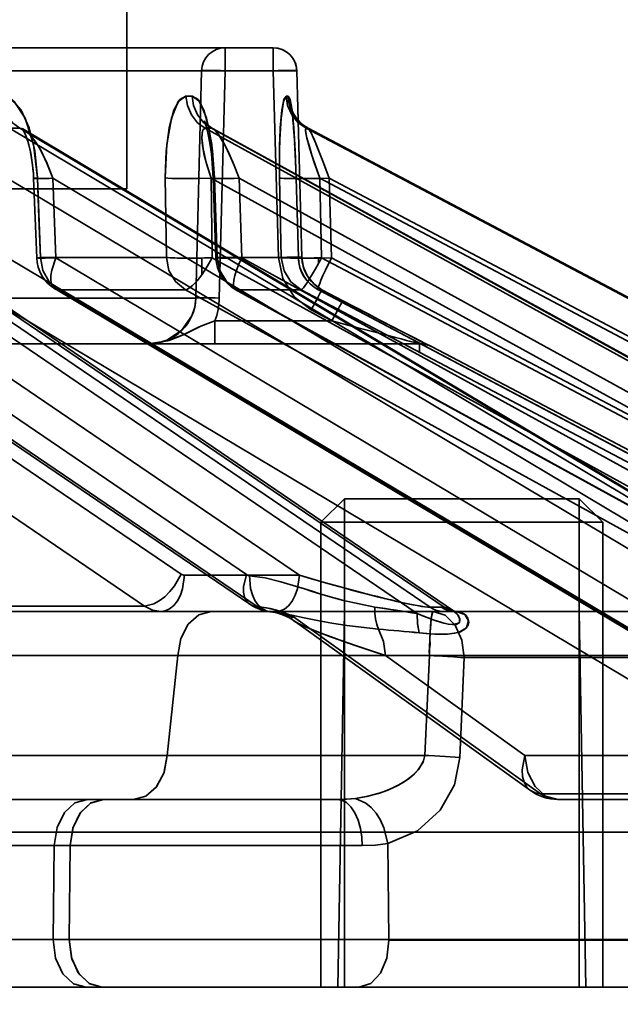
# Model space of a CAD drawing. Header units: millimetres. Extents: x -1465 to 393277, y -3788 to 454312.
# Tile 344 of 656: x 358136 to 358148, y 11639 to 11660. Entities that reach past the tile are written whole.
import ezdxf

# ---------------------------------------------------------------- set-up
doc = ezdxf.new("R2010")
doc.units = ezdxf.units.MM
doc.header["$XCLIPFRAME"] = 2
for name, color, linetype in [('AHU03-3-68634OBJ', 8, 'Continuous'), ('EC-MTR_250-0_7OBJ', 8, 'Continuous'), ('HEX_HEAD_SCR_M6X16OBJ', 8, 'Continuous')]:
    doc.layers.add(name, color=color, linetype=linetype)
picture_1 = doc.add_image_def('image1.bmp', size_in_pixel=(951, 911))

msp = doc.modelspace()

# ---------------------------------------------------------------- linework, layer by layer
at = {"layer": 'AHU03-3-68634OBJ', "color": 8, "linetype": 'Continuous', "lineweight": 35, "ltscale": 100}
msp.add_line((358221.129, 11639.827), (357953.129, 11639.827), dxfattribs=at)
at = {"layer": 'EC-MTR_250-0_7OBJ', "color": 8, "linetype": 'Continuous', "lineweight": 35, "ltscale": 100}
for p, q in [((358137.979, 11656.827), (358137.979, 11715.327)), ((358141.099, 11659.827), (358089.281, 11659.827)), ((358140.072, 11659.34), (358140.072, 11659.827)), ((358141.099, 11659.34), (358141.099, 11659.827)), ((358141.598, 11659.34), (358089.26, 11659.34)), ((358139.573, 11659.34), (358139.451, 11654.501)), ((358139.451, 11654.501), (358139.573, 11659.34)), ((358140.072, 11659.34), (358139.95, 11654.501)), ((358141.207, 11655.364), (358141.099, 11659.34)), ((358141.706, 11655.364), (358141.598, 11659.34)), ((358141.707, 11655.364), (358141.599, 11659.341)), ((358141.488, 11658.507), (358141.494, 11658.476)), ((358141.494, 11658.476), (358141.498, 11658.446)), ((358141.498, 11658.446), (358141.503, 11658.411)), ((358141.503, 11658.411), (358141.507, 11658.372)), ((358141.507, 11658.374), (358141.512, 11658.329)), ((358139.636, 11658.258), (358139.646, 11658.233)), ((358139.646, 11658.234), (358139.658, 11658.2)), ((358139.658, 11658.2), (358139.671, 11658.157)), ((358139.718, 11658.173), (358139.684, 11658.206)), ((358139.763, 11658.139), (358139.718, 11658.174)), ((358141.512, 11658.328), (358141.517, 11658.278)), ((358141.517, 11658.281), (358141.522, 11658.225)), ((358141.522, 11658.23), (358141.527, 11658.167)), ((358141.527, 11658.176), (358141.532, 11658.105)), ((358144.436, 11647.919), (358129.462, 11658.115)), ((358144.732, 11647.917), (358129.755, 11658.115)), ((358129.952, 11658.044), (358144.937, 11647.842)), ((358152.387, 11648.028), (358135.484, 11658.115)), ((358152.604, 11648.028), (358135.702, 11658.115)), ((358135.772, 11658.103), (358135.753, 11658.119)), ((358135.802, 11658.083), (358135.771, 11658.104)), ((358135.801, 11658.083), (358152.686, 11648.007)), ((358157.989, 11648.028), (358139.649, 11658.115)), ((358139.819, 11658.104), (358139.763, 11658.139)), ((358158.123, 11648.028), (358139.783, 11658.115)), ((358139.818, 11658.104), (358158.152, 11648.021)), ((358141.531, 11658.119), (358141.537, 11658.041)), ((358141.536, 11658.059), (358141.542, 11657.973)), ((358141.54, 11657.996), (358141.549, 11657.861)), ((358160.868, 11648.028), (358141.795, 11658.115)), ((358160.916, 11648.027), (358141.84, 11658.115)), ((358141.844, 11658.114), (358160.916, 11648.027)), ((358135.894, 11657.76), (358135.917, 11657.673)), ((358141.547, 11657.902), (358141.556, 11657.751)), ((358141.553, 11657.79), (358141.561, 11657.641)), ((358141.56, 11657.672), (358141.568, 11657.506)), ((358141.565, 11657.563), (358141.572, 11657.4)), ((358141.571, 11657.42), (358141.578, 11657.231)), ((358139.815, 11657.16), (358139.819, 11657.05)), ((358141.578, 11657.241), (358141.584, 11657.055)), ((358141.655, 11648.599), (358129.244, 11657.05)), ((358144.162, 11647.782), (358130.551, 11657.05)), ((358151.694, 11647.348), (358135.437, 11657.05)), ((358136.064, 11655.354), (358135.999, 11657.047)), ((358136.081, 11657.057), (358136.146, 11655.364)), ((358152.665, 11647.348), (358136.409, 11657.05)), ((358136.474, 11655.357), (358136.409, 11657.05)), ((358138.799, 11657.057), (358138.823, 11655.364)), ((358138.823, 11655.364), (358138.799, 11657.057)), ((358157.414, 11647.348), (358139.775, 11657.05)), ((358139.798, 11655.357), (358139.775, 11657.05)), ((358139.877, 11655.358), (358139.819, 11657.05)), ((358139.904, 11655.364), (358139.846, 11657.057)), ((358139.846, 11657.057), (358139.904, 11655.364)), ((358158.012, 11647.348), (358140.373, 11657.05)), ((358140.43, 11655.357), (358140.373, 11657.05)), ((358141.232, 11657.057), (358141.269, 11655.364)), ((358141.269, 11655.364), (358141.232, 11657.057)), ((358141.632, 11655.362), (358141.584, 11657.055)), ((358141.633, 11655.364), (358141.586, 11657.057)), ((358141.586, 11657.057), (358141.633, 11655.364)), ((358160.433, 11647.348), (358142.089, 11657.05)), ((358142.125, 11655.357), (358142.089, 11657.05)), ((358160.635, 11647.348), (358142.291, 11657.05)), ((358142.339, 11655.357), (358142.291, 11657.05)), ((358036.279, 11656.827), (358137.979, 11656.827)), ((358139.136, 11648.622), (358129.239, 11655.357)), ((358140.528, 11648.614), (358130.621, 11655.357)), ((358152.715, 11645.056), (358135.447, 11655.357)), ((358138.823, 11655.364), (358136.146, 11655.364)), ((358153.741, 11645.056), (358136.474, 11655.357)), ((358139.58, 11654.998), (358139.58, 11655.353)), ((358158.535, 11645.056), (358139.798, 11655.357)), ((358141.269, 11655.364), (358139.904, 11655.364)), ((358159.167, 11645.056), (358140.43, 11655.357)), ((358141.706, 11655.364), (358141.633, 11655.364)), ((358141.715, 11655.271), (358141.707, 11655.364)), ((358141.734, 11655.179), (358141.715, 11655.272)), ((358142.061, 11655.238), (358142.061, 11655.355)), ((358161.61, 11645.056), (358142.125, 11655.357)), ((358161.824, 11645.056), (358142.339, 11655.357)), ((358141.765, 11655.089), (358141.734, 11655.18)), ((358141.805, 11655.004), (358141.764, 11655.091)), ((358141.855, 11654.924), (358141.805, 11655.005)), ((358141.914, 11654.849), (358141.855, 11654.924)), ((358141.982, 11654.783), (358141.913, 11654.85)), ((358138.359, 11647.942), (358128.464, 11654.677)), ((358130.689, 11654.723), (358140.597, 11647.981)), ((358140.753, 11647.934), (358130.843, 11654.677)), ((358152.027, 11644.376), (358134.761, 11654.677)), ((358136.454, 11654.698), (358153.721, 11644.397)), ((358153.798, 11644.376), (358136.529, 11654.677)), ((358139.228, 11654.677), (358136.529, 11654.677)), ((358157.963, 11644.376), (358139.228, 11654.677)), ((358140.291, 11654.684), (358159.028, 11644.383)), ((358159.054, 11644.376), (358140.316, 11654.677)), ((358141.692, 11654.677), (358140.316, 11654.677)), ((358161.177, 11644.376), (358141.692, 11654.677)), ((358142.056, 11654.725), (358141.98, 11654.784)), ((358142.135, 11654.677), (358142.055, 11654.726)), ((358161.545, 11644.376), (358142.06, 11654.677)), ((358142.135, 11654.677), (358142.06, 11654.677)), ((358142.58, 11654.443), (358142.135, 11654.677)), ((358142.58, 11654.443), (358142.135, 11654.677)), ((358142.58, 11654.443), (358142.135, 11654.677)), ((358134.571, 11654.501), (358139.451, 11654.501)), ((358142.972, 11654.238), (358142.58, 11654.443)), ((358141.902, 11654.248), (358141.904, 11654.247)), ((358141.904, 11654.247), (358141.903, 11654.248)), ((358141.904, 11654.247), (358142.347, 11654.014)), ((358143.34, 11654.045), (358142.905, 11654.273)), ((358139.856, 11653.527), (358139.856, 11654.014)), ((358142.347, 11654.014), (358139.856, 11654.014)), ((358143.729, 11653.843), (358143.311, 11654.06)), ((358144.03, 11653.687), (358143.705, 11653.855)), ((358144.268, 11653.565), (358144.03, 11653.687)), ((358144.367, 11653.514), (358144.253, 11653.572)), ((358086.116, 11653.527), (358138.451, 11653.527)), ((358138.451, 11653.527), (358139.856, 11653.527)), ((358139.856, 11653.527), (358144.234, 11653.527)), ((358144.402, 11653.497), (358144.356, 11653.52)), ((358144.42, 11653.488), (358144.402, 11653.497)), ((358144.427, 11653.484), (358144.42, 11653.488)), ((358144.429, 11653.483), (358144.427, 11653.484)), ((358144.458, 11653.47), (358144.467, 11653.47)), ((358144.467, 11653.47), (358162.569, 11643.942)), ((358141.655, 11648.599), (358139.208, 11648.599)), ((358138.359, 11647.942), (358131.601, 11647.942)), ((358144.436, 11647.919), (358144.673, 11647.919)), ((358144.724, 11647.827), (358134.695, 11647.827)), ((358141.109, 11647.812), (358141.195, 11647.793)), ((358141.195, 11647.793), (358141.281, 11647.766)), ((358141.281, 11647.766), (358141.365, 11647.731)), ((358141.444, 11647.689), (358141.519, 11647.64)), ((358146.786, 11643.942), (358141.53, 11647.712)), ((358142.611, 11647.827), (358142.472, 11639.827)), ((358144.961, 11647.827), (358144.724, 11647.827)), ((358144.951, 11647.833), (358144.937, 11647.842)), ((358152.552, 11647.827), (358144.961, 11647.827)), ((358144.966, 11647.827), (358144.968, 11647.826)), ((358147.611, 11647.827), (358147.751, 11639.827)), ((358141.52, 11647.64), (358146.572, 11644.015)), ((358139.065, 11646.89), (358131.522, 11646.889)), ((358139.065, 11646.89), (358138.842, 11644.765)), ((358151.031, 11646.89), (358143.489, 11646.889)), ((358143.489, 11646.889), (358146.449, 11644.765)), ((358146.449, 11644.765), (358143.489, 11646.889)), ((358144.321, 11644.763), (358144.424, 11646.891)), ((358145.07, 11644.717), (358145.162, 11646.845)), ((358153.304, 11646.845), (358145.162, 11646.845)), ((358138.842, 11644.765), (358134.295, 11644.765)), ((358150.996, 11644.765), (358146.449, 11644.765)), ((358152.865, 11643.942), (358146.786, 11643.942)), ((358109.642, 11643.827), (358142.46, 11643.827)), ((358153.431, 11643.827), (358147.155, 11643.827)), ((358154.262, 11643.127), (358027.742, 11643.127)), ((358143.537, 11642.889), (358143.56, 11640.845)), ((358142.992, 11642.844), (358095.972, 11642.845)), ((358136.412, 11640.845), (358136.436, 11642.845)), ((358136.777, 11642.845), (358136.752, 11640.845)), ((358136.777, 11642.845), (358142.992, 11642.844)), ((358134, 11640.845), (358136.412, 11640.845)), ((358136.412, 11640.845), (358136.752, 11640.845)), ((358143.56, 11640.845), (358136.752, 11640.845)), ((358163.474, 11640.845), (358143.56, 11640.845)), ((358163.474, 11640.827), (358143.56, 11640.827)), ((358097.358, 11639.827), (358137.119, 11639.827)), ((358137.459, 11639.827), (358137.119, 11639.827)), ((358137.459, 11639.827), (358162.534, 11639.827))]:
    msp.add_line(p, q, dxfattribs=at)
at = {"layer": 'EC-MTR_250-0_7OBJ', "color": 8, "linetype": 'Continuous', "lineweight": 35, "ltscale": 100, "flags": 128}
for points in [[(358141.599, 11659.341), (358141.592, 11659.411), (358141.575, 11659.479), (358141.549, 11659.544), (358141.515, 11659.605), (358141.472, 11659.66), (358141.421, 11659.709), (358141.365, 11659.75), (358141.303, 11659.783), (358141.238, 11659.807), (358141.169, 11659.822), (358141.099, 11659.827)], [(358139.573, 11659.34), (358139.586, 11659.342), (358139.599, 11659.343), (358139.616, 11659.344), (358139.638, 11659.344), (358139.664, 11659.345), (358139.726, 11659.345), (358139.801, 11659.345), (358139.886, 11659.344), (358139.977, 11659.342), (358140.072, 11659.34)], [(358141.598, 11659.34), (358141.581, 11659.344), (358141.566, 11659.344), (358141.546, 11659.345), (358141.521, 11659.346), (358141.459, 11659.346), (358141.382, 11659.346), (358141.295, 11659.344), (358141.199, 11659.343), (358141.099, 11659.34)], [(358141.598, 11659.34), (358141.581, 11659.344), (358141.566, 11659.344), (358141.546, 11659.345), (358141.521, 11659.346), (358141.459, 11659.346), (358141.382, 11659.346), (358141.295, 11659.344), (358141.199, 11659.343), (358141.099, 11659.34)], [(358136.081, 11657.057), (358136.022, 11657.637), (358135.902, 11658.127), (358135.734, 11658.5), (358135.535, 11658.727), (358135.324, 11658.802)], [(358135.324, 11658.802), (358135.585, 11658.686), (358135.822, 11658.332), (358135.998, 11657.768), (358136.081, 11657.057)], [(358135.702, 11658.115), (358135.552, 11658.234), (358135.431, 11658.4), (358135.353, 11658.597), (358135.324, 11658.802)], [(358139.241, 11658.802), (358139.077, 11658.686), (358138.931, 11658.332), (358138.83, 11657.768), (358138.799, 11657.057)], [(358138.799, 11657.057), (358138.818, 11657.637), (358138.883, 11658.127), (358138.985, 11658.5), (358139.109, 11658.727), (358139.241, 11658.802)], [(358139.649, 11658.115), (358139.487, 11658.234), (358139.356, 11658.4), (358139.272, 11658.597), (358139.241, 11658.802)], [(358139.846, 11657.057), (358139.805, 11657.637), (358139.729, 11658.127), (358139.624, 11658.5), (358139.502, 11658.727), (358139.373, 11658.802)], [(358139.373, 11658.802), (358139.533, 11658.686), (358139.679, 11658.332), (358139.789, 11657.768), (358139.846, 11657.057)], [(358139.783, 11658.115), (358139.62, 11658.234), (358139.489, 11658.4), (358139.404, 11658.597), (358139.373, 11658.802)], [(358141.232, 11657.057), (358141.23, 11657.637), (358141.248, 11658.127), (358141.282, 11658.5), (358141.324, 11658.727), (358141.37, 11658.802)], [(358141.37, 11658.802), (358141.313, 11658.686), (358141.264, 11658.332), (358141.233, 11657.768), (358141.232, 11657.057)], [(358141.37, 11658.802), (358141.382, 11658.802), (358141.415, 11658.802)], [(358141.795, 11658.115), (358141.626, 11658.234), (358141.49, 11658.4), (358141.402, 11658.597), (358141.37, 11658.802)], [(358141.586, 11657.057), (358141.564, 11657.637), (358141.534, 11658.127), (358141.498, 11658.5), (358141.457, 11658.727), (358141.415, 11658.802)], [(358141.415, 11658.802), (358141.467, 11658.686), (358141.516, 11658.332), (358141.557, 11657.768), (358141.586, 11657.057)], [(358141.483, 11658.536), (358141.486, 11658.52), (358141.49, 11658.501)], [(358141.483, 11658.535), (358141.488, 11658.507)], [(358141.785, 11658.148), (358141.731, 11658.187), (358141.682, 11658.228), (358141.639, 11658.271), (358141.6, 11658.316), (358141.568, 11658.36), (358141.541, 11658.404), (358141.52, 11658.443), (358141.504, 11658.477), (358141.493, 11658.504), (358141.487, 11658.522), (358141.484, 11658.534)], [(358141.844, 11658.114), (358141.782, 11658.15), (358141.726, 11658.19), (358141.676, 11658.233), (358141.632, 11658.279), (358141.593, 11658.325), (358141.561, 11658.371), (358141.534, 11658.415), (358141.514, 11658.454), (358141.499, 11658.488), (358141.49, 11658.513), (358141.485, 11658.529)], [(358139.659, 11658.233), (358139.642, 11658.255), (358139.632, 11658.27), (358139.636, 11658.258)], [(358139.684, 11658.205), (358139.658, 11658.234), (358139.641, 11658.255)], [(358135.702, 11658.115), (358135.734, 11658.111), (358135.767, 11658.101), (358135.802, 11658.083)], [(358135.751, 11658.119), (358135.764, 11658.099), (358135.781, 11658.068), (358135.802, 11658.026), (358135.825, 11657.972), (358135.848, 11657.91), (358135.872, 11657.839), (358135.894, 11657.76)], [(358135.762, 11658.101), (358135.778, 11658.074), (358135.796, 11658.038), (358135.816, 11657.993), (358135.837, 11657.941), (358135.858, 11657.881), (358135.879, 11657.816), (358135.898, 11657.747)], [(358136.409, 11657.05), (358136.272, 11657.4), (358136.108, 11657.722), (358135.951, 11657.947), (358135.801, 11658.083)], [(358136.409, 11657.05), (358136.283, 11657.375), (358136.151, 11657.646), (358136.046, 11657.82), (358135.897, 11658.006), (358135.802, 11658.083)], [(358139.775, 11657.05), (358139.691, 11657.314), (358139.631, 11657.546), (358139.593, 11657.747), (358139.578, 11657.908), (358139.582, 11658.019), (358139.599, 11658.079), (358139.649, 11658.115)], [(358139.775, 11657.05), (358139.67, 11657.385), (358139.604, 11657.679), (358139.578, 11657.913), (358139.594, 11658.063), (358139.649, 11658.115)], [(358139.671, 11658.157), (358139.685, 11658.106), (358139.7, 11658.048), (358139.715, 11657.982)], [(358139.7, 11658.047), (358139.715, 11657.982), (358139.729, 11657.911), (358139.743, 11657.833), (358139.757, 11657.751), (358139.769, 11657.663), (358139.781, 11657.57)], [(358139.783, 11658.115), (358139.794, 11658.114), (358139.806, 11658.11), (358139.818, 11658.104)], [(358140.373, 11657.05), (358140.237, 11657.395), (358140.079, 11657.737), (358139.928, 11657.991), (358139.818, 11658.104)], [(358140.373, 11657.05), (358140.267, 11657.325), (358140.16, 11657.573), (358140.065, 11657.765), (358139.958, 11657.948), (358139.892, 11658.038), (358139.818, 11658.104)], [(358142.089, 11657.05), (358141.995, 11657.314), (358141.919, 11657.546), (358141.859, 11657.747), (358141.816, 11657.908), (358141.793, 11658.019), (358141.785, 11658.079), (358141.795, 11658.115)], [(358142.089, 11657.05), (358141.971, 11657.385), (358141.878, 11657.679), (358141.815, 11657.913), (358141.787, 11658.063), (358141.795, 11658.115)], [(358141.795, 11658.115), (358141.807, 11658.115), (358141.84, 11658.115)], [(358142.291, 11657.05), (358142.167, 11657.377), (358142.055, 11657.663), (358141.958, 11657.896), (358141.886, 11658.052), (358141.844, 11658.114)], [(358142.291, 11657.05), (358142.137, 11657.453), (358142.004, 11657.788), (358141.902, 11658.02), (358141.844, 11658.114)], [(358139.729, 11657.911), (358139.743, 11657.833), (358139.757, 11657.75), (358139.769, 11657.662), (358139.781, 11657.569)], [(358135.916, 11657.675), (358135.936, 11657.583), (358135.954, 11657.485), (358135.97, 11657.382), (358135.983, 11657.275), (358135.993, 11657.162), (358135.999, 11657.047)], [(358135.933, 11657.596), (358135.949, 11657.516), (358135.963, 11657.431), (358135.975, 11657.342), (358135.985, 11657.249), (358135.994, 11657.151)], [(358139.781, 11657.57), (358139.791, 11657.473), (358139.8, 11657.372), (358139.808, 11657.267)], [(358139.791, 11657.473), (358139.8, 11657.372), (358139.808, 11657.268), (358139.815, 11657.16), (358139.819, 11657.05)], [(358135.999, 11657.047), (358136.012, 11657.05), (358136.033, 11657.052), (358136.047, 11657.054), (358136.081, 11657.057)], [(358136.409, 11657.05), (358136.327, 11657.047), (358136.249, 11657.046), (358136.178, 11657.044), (358136.116, 11657.044), (358136.089, 11657.043), (358136.066, 11657.043), (358136.046, 11657.044), (358136.029, 11657.044), (358136.016, 11657.044), (358136.001, 11657.046)], [(358136.409, 11657.05), (358136.291, 11657.047), (358136.236, 11657.045), (358136.185, 11657.044), (358136.139, 11657.044), (358136.098, 11657.043), (358136.063, 11657.043), (358136.035, 11657.044), (358136.016, 11657.044), (358136.004, 11657.045), (358136.013, 11657.05), (358136.03, 11657.052), (358136.053, 11657.054), (358136.081, 11657.057)], [(358136.146, 11655.364), (358136.112, 11656.21), (358136.078, 11657.056)], [(358139.775, 11657.05), (358139.485, 11657.044), (358139.185, 11657.044), (358138.942, 11657.048), (358138.857, 11657.052), (358138.799, 11657.057)], [(358139.819, 11657.05), (358139.835, 11657.055), (358139.846, 11657.057)], [(358140.373, 11657.05), (358140.266, 11657.047), (358140.161, 11657.045), (358140.064, 11657.044), (358139.979, 11657.043), (358139.942, 11657.044), (358139.91, 11657.044), (358139.882, 11657.044), (358139.859, 11657.045), (358139.842, 11657.046), (358139.829, 11657.047), (358139.819, 11657.05)], [(358140.373, 11657.05), (358140.242, 11657.047), (358140.117, 11657.044), (358140.059, 11657.044), (358140.006, 11657.043), (358139.958, 11657.043), (358139.917, 11657.044), (358139.882, 11657.044), (358139.855, 11657.045), (358139.836, 11657.047), (358139.824, 11657.049), (358139.846, 11657.057)], [(358142.089, 11657.05), (358141.8, 11657.044), (358141.655, 11657.043), (358141.522, 11657.044), (358141.41, 11657.045), (358141.322, 11657.048), (358141.263, 11657.052), (358141.244, 11657.054), (358141.232, 11657.057)], [(358142.291, 11657.05), (358142.152, 11657.047), (358142.013, 11657.044), (358141.883, 11657.043), (358141.823, 11657.043), (358141.769, 11657.044), (358141.722, 11657.044), (358141.681, 11657.045), (358141.647, 11657.047), (358141.62, 11657.048), (358141.601, 11657.05), (358141.589, 11657.052), (358141.586, 11657.069), (358141.581, 11657.057), (358141.587, 11657.071)], [(358141.586, 11657.057), (358141.594, 11657.051), (358141.62, 11657.048), (358141.647, 11657.047), (358141.681, 11657.045), (358141.722, 11657.044), (358141.769, 11657.044), (358141.823, 11657.043), (358141.883, 11657.043), (358142.013, 11657.044), (358142.152, 11657.047), (358142.291, 11657.05)], [(358136.146, 11655.364), (358136.066, 11655.355), (358136.1, 11655.351), (358136.242, 11655.352), (358136.474, 11655.357)], [(358136.474, 11655.357), (358136.242, 11655.352), (358136.1, 11655.351), (358136.066, 11655.355), (358136.146, 11655.364)], [(358136.146, 11655.364), (358136.197, 11655.088), (358136.33, 11654.849), (358136.529, 11654.677)], [(358136.529, 11654.677), (358136.465, 11654.692), (358136.415, 11654.731), (358136.381, 11654.794), (358136.365, 11654.878), (358136.366, 11654.981), (358136.385, 11655.097), (358136.474, 11655.357)], [(358138.823, 11655.364), (358138.877, 11655.088), (358139.017, 11654.85), (358139.228, 11654.677)], [(358138.823, 11655.364), (358138.862, 11655.361), (358138.907, 11655.358), (358138.955, 11655.356), (358139.004, 11655.355), (358139.052, 11655.353), (358139.1, 11655.352), (358139.145, 11655.352), (358139.189, 11655.351), (358139.23, 11655.351), (358139.269, 11655.351), (358139.305, 11655.351), (358139.338, 11655.351), (358139.368, 11655.351), (358139.396, 11655.351), (358139.426, 11655.351), (358139.459, 11655.351), (358139.493, 11655.352), (358139.524, 11655.352), (358139.553, 11655.352), (358139.58, 11655.353)], [(358139.798, 11655.357), (358139.693, 11655.17), (358139.58, 11654.998)], [(358139.904, 11655.364), (358139.883, 11655.355), (358139.976, 11655.351), (358140.168, 11655.352), (358140.43, 11655.357)], [(358140.43, 11655.357), (358140.168, 11655.352), (358139.976, 11655.351), (358139.883, 11655.355), (358139.904, 11655.364)], [(358139.904, 11655.364), (358139.958, 11655.088), (358140.102, 11654.85), (358140.316, 11654.677)], [(358140.316, 11654.677), (358140.297, 11654.681), (358140.28, 11654.692), (358140.258, 11654.731), (358140.253, 11654.76), (358140.251, 11654.794), (358140.259, 11654.878), (358140.282, 11654.981), (358140.319, 11655.097), (358140.369, 11655.224), (358140.43, 11655.357)], [(358141.207, 11655.364), (358141.3, 11655.366), (358141.395, 11655.368), (358141.486, 11655.369), (358141.567, 11655.37), (358141.601, 11655.37), (358141.632, 11655.369), (358141.657, 11655.369), (358141.677, 11655.368), (358141.692, 11655.367), (358141.706, 11655.364)], [(358141.706, 11655.364), (358141.692, 11655.367), (358141.677, 11655.368), (358141.657, 11655.369), (358141.632, 11655.369), (358141.602, 11655.37), (358141.567, 11655.37), (358141.486, 11655.369), (358141.395, 11655.368), (358141.3, 11655.366), (358141.207, 11655.364)], [(358141.902, 11654.248), (358141.541, 11654.529), (358141.3, 11654.915), (358141.207, 11655.365)], [(358142.061, 11655.355), (358142.033, 11655.355), (358142.002, 11655.354), (358141.97, 11655.354), (358141.937, 11655.353), (358141.907, 11655.353), (358141.879, 11655.352), (358141.851, 11655.352), (358141.822, 11655.352), (358141.792, 11655.351), (358141.759, 11655.351), (358141.724, 11655.351), (358141.686, 11655.351), (358141.645, 11655.351), (358141.602, 11655.351), (358141.558, 11655.351), (358141.511, 11655.352), (358141.464, 11655.352), (358141.416, 11655.354), (358141.37, 11655.355), (358141.328, 11655.357), (358141.293, 11655.36), (358141.269, 11655.364)], [(358141.269, 11655.364), (358141.293, 11655.36), (358141.329, 11655.357), (358141.372, 11655.355), (358141.419, 11655.354), (358141.467, 11655.352), (358141.516, 11655.352), (358141.563, 11655.351), (358141.609, 11655.351), (358141.653, 11655.351), (358141.695, 11655.351), (358141.734, 11655.351), (358141.77, 11655.351), (358141.804, 11655.352), (358141.835, 11655.352), (358141.863, 11655.352), (358141.891, 11655.352), (358141.919, 11655.353), (358141.949, 11655.353), (358141.98, 11655.354), (358142.011, 11655.354), (358142.039, 11655.355), (358142.061, 11655.355)], [(358141.269, 11655.364), (358141.327, 11655.083), (358141.473, 11654.848), (358141.692, 11654.677)], [(358141.633, 11655.364), (358141.671, 11655.356), (358141.794, 11655.351), (358141.964, 11655.351), (358142.151, 11655.353), (358142.339, 11655.357)], [(358141.633, 11655.364), (358141.67, 11655.356), (358141.81, 11655.351), (358142.043, 11655.352), (358142.339, 11655.357)], [(358141.692, 11654.677), (358141.711, 11654.689), (358141.725, 11654.702), (358141.741, 11654.72), (358141.779, 11654.771), (358141.825, 11654.838), (358141.878, 11654.922), (358141.936, 11655.018), (358141.998, 11655.124), (358142.061, 11655.238)], [(358141.706, 11655.364), (358141.741, 11655.154), (358141.829, 11654.963), (358141.962, 11654.8), (358142.135, 11654.677)], [(358142.339, 11655.357), (358142.209, 11655.097), (358142.155, 11654.981), (358142.112, 11654.878), (358142.094, 11654.834), (358142.079, 11654.794), (358142.068, 11654.76), (358142.059, 11654.731), (358142.054, 11654.708), (358142.053, 11654.692), (358142.054, 11654.681), (358142.059, 11654.672)], [(358139.228, 11654.677), (358139.259, 11654.684), (358139.296, 11654.701), (358139.381, 11654.765), (358139.477, 11654.866), (358139.58, 11654.998)], [(358142.135, 11654.677), (358142.126, 11654.663), (358142.119, 11654.65), (358142.109, 11654.633), (358142.097, 11654.611), (358142.067, 11654.556), (358142.03, 11654.487), (358141.988, 11654.409), (358141.945, 11654.328), (358141.903, 11654.248)], [(358142.058, 11654.678), (358161.69, 11644.299), (358161.832, 11644.223), (358161.968, 11644.15), (358162.097, 11644.08)], [(358139.451, 11654.501), (358139.426, 11654.305), (358139.364, 11654.123), (358139.147, 11653.813), (358138.831, 11653.604), (358138.647, 11653.547), (358138.451, 11653.527)], [(358139.451, 11654.501), (358139.462, 11654.503), (358139.474, 11654.504), (358139.491, 11654.505), (358139.513, 11654.505), (358139.539, 11654.506), (358139.604, 11654.506), (358139.683, 11654.506), (358139.77, 11654.505), (358139.861, 11654.503), (358139.95, 11654.501)], [(358142.347, 11654.014), (358142.389, 11654.094), (358142.432, 11654.175), (358142.474, 11654.253), (358142.511, 11654.322), (358142.541, 11654.377), (358142.553, 11654.399), (358142.563, 11654.416), (358142.57, 11654.429), (358142.576, 11654.438), (358142.577, 11654.423)], [(358142.58, 11654.443), (358142.992, 11654.227), (358143.351, 11654.039), (358143.665, 11653.876), (358143.975, 11653.715), (358144.213, 11653.593), (358144.391, 11653.502), (358144.458, 11653.47)], [(358144.458, 11653.47), (358144.443, 11653.476), (358144.432, 11653.481), (358144.419, 11653.488), (358144.404, 11653.495), (358144.369, 11653.513), (358144.348, 11653.524), (358144.326, 11653.535), (358144.277, 11653.56), (358144.225, 11653.587), (358144.169, 11653.615), (358144.053, 11653.675), (358143.931, 11653.738), (358143.803, 11653.804), (358143.672, 11653.872), (358143.404, 11654.012), (358143.13, 11654.155), (358142.58, 11654.443)], [(358139.856, 11654.014), (358139.519, 11653.887), (358139.195, 11653.728), (358138.845, 11653.587), (358138.451, 11653.527)], [(358139.856, 11654.014), (358139.558, 11653.903), (358139.199, 11653.727), (358138.884, 11653.597), (358138.451, 11653.527)], [(358142.347, 11654.014), (358142.899, 11653.869), (358143.438, 11653.729), (358143.698, 11653.661), (358143.821, 11653.63), (358143.937, 11653.6), (358143.992, 11653.586), (358144.044, 11653.572), (358144.092, 11653.56), (358144.135, 11653.549), (358144.171, 11653.54), (358144.199, 11653.533), (358144.21, 11653.531), (358144.207, 11653.363)], [(358144.225, 11653.527), (358144.248, 11653.527), (358144.271, 11653.525), (358144.293, 11653.522), (358144.314, 11653.519), (358144.335, 11653.515)], [(358144.248, 11653.527), (358144.271, 11653.525), (358144.293, 11653.522), (358144.314, 11653.519), (358144.335, 11653.515), (358144.354, 11653.51), (358144.372, 11653.505), (358144.389, 11653.499), (358144.404, 11653.494), (358144.415, 11653.489), (358144.427, 11653.484)], [(358138.359, 11647.942), (358138.56, 11647.992), (358138.673, 11648.055), (358138.788, 11648.143), (358138.896, 11648.25), (358138.993, 11648.371), (358139.136, 11648.622)], [(358139.208, 11648.599), (358139.169, 11648.312), (358139.121, 11648.174), (358139.057, 11648.052), (358138.979, 11647.952), (358138.892, 11647.881), (358138.801, 11647.84), (358138.713, 11647.827)], [(358139.208, 11648.599), (358139.189, 11648.601), (358139.136, 11648.622)], [(358140.528, 11648.614), (358140.466, 11648.354), (358140.466, 11648.237), (358140.487, 11648.135), (358140.527, 11648.051), (358140.587, 11647.988), (358140.663, 11647.949), (358140.753, 11647.934)], [(358140.59, 11648.591), (358140.569, 11648.595), (358140.548, 11648.603), (358140.528, 11648.614)], [(358141.035, 11647.823), (358140.948, 11647.844), (358140.861, 11647.89), (358140.78, 11647.964), (358140.709, 11648.063), (358140.654, 11648.183), (358140.615, 11648.316), (358140.59, 11648.591)], [(358143.261, 11647.919), (358142.591, 11648.059), (358142.259, 11648.154), (358142.092, 11648.205), (358141.926, 11648.256), (358141.76, 11648.309), (358141.594, 11648.362), (358141.261, 11648.461), (358140.927, 11648.541), (358140.59, 11648.59)], [(358140.59, 11648.59), (358140.927, 11648.541), (358141.261, 11648.461), (358141.594, 11648.362), (358141.76, 11648.309), (358141.926, 11648.257), (358142.092, 11648.205), (358142.259, 11648.154), (358142.592, 11648.059), (358143.261, 11647.919)], [(358141.655, 11648.599), (358141.615, 11648.311), (358141.567, 11648.173), (358141.502, 11648.05), (358141.424, 11647.95), (358141.336, 11647.879), (358141.247, 11647.84), (358141.159, 11647.827)], [(358141.159, 11647.827), (358141.246, 11647.839), (358141.335, 11647.879), (358141.423, 11647.95), (358141.502, 11648.049), (358141.567, 11648.172), (358141.615, 11648.311), (358141.655, 11648.599)], [(358141.655, 11648.599), (358141.915, 11648.523), (358142.158, 11648.452), (358142.385, 11648.388), (358142.597, 11648.33), (358142.795, 11648.276), (358142.98, 11648.228), (358143.152, 11648.184), (358143.313, 11648.144), (358143.463, 11648.107), (358143.602, 11648.074), (358143.731, 11648.043), (358143.851, 11648.015), (358143.963, 11647.991), (358144.066, 11647.97), (358144.162, 11647.952), (358144.25, 11647.937), (358144.327, 11647.927), (358144.39, 11647.921), (358144.436, 11647.919)], [(358141.655, 11648.599), (358141.921, 11648.521), (358142.178, 11648.448), (358142.424, 11648.379), (358142.655, 11648.316), (358142.872, 11648.258), (358143.078, 11648.204), (358143.318, 11648.143), (358143.519, 11648.093), (358143.678, 11648.056), (358143.802, 11648.028), (358143.895, 11648.007), (358144.038, 11647.978), (358144.202, 11647.947), (358144.326, 11647.928), (358144.436, 11647.919)], [(358138.359, 11647.942), (358138.531, 11647.856), (358138.713, 11647.827)], [(358140.597, 11647.981), (358140.663, 11647.94), (358140.732, 11647.905), (358140.803, 11647.875), (358140.877, 11647.852), (358140.952, 11647.834), (358141.028, 11647.823)], [(358140.753, 11647.934), (358140.894, 11647.915), (358141.03, 11647.889), (358141.164, 11647.854), (358141.297, 11647.812), (358141.422, 11647.764), (358141.53, 11647.712)], [(358141.53, 11647.712), (358141.358, 11647.79), (358141.161, 11647.855), (358140.956, 11647.904), (358140.753, 11647.934)], [(358141.035, 11647.823), (358140.937, 11647.841), (358140.842, 11647.879), (358140.753, 11647.934)], [(358143.336, 11647.449), (358143.299, 11647.554), (358143.273, 11647.67), (358143.26, 11647.794), (358143.261, 11647.919)], [(358144.162, 11647.782), (358143.948, 11647.817), (358143.261, 11647.919)], [(358144.732, 11647.917), (358144.938, 11647.841), (358145.025, 11647.759), (358145.07, 11647.663), (358145.051, 11647.586), (358144.942, 11647.548), (358144.821, 11647.56), (358144.678, 11647.595), (358144.519, 11647.646), (358144.349, 11647.708), (358144.162, 11647.782)], [(358144.732, 11647.917), (358144.916, 11647.855), (358145.006, 11647.781), (358145.044, 11647.731), (358145.071, 11647.639), (358145.051, 11647.586), (358144.991, 11647.554), (358144.914, 11647.549), (358144.826, 11647.559), (358144.731, 11647.581), (358144.661, 11647.6), (358144.525, 11647.644), (358144.417, 11647.683), (358144.296, 11647.729), (358144.162, 11647.782)], [(358144.724, 11647.827), (358144.651, 11647.833), (358144.577, 11647.85), (358144.505, 11647.879), (358144.436, 11647.919)], [(358144.436, 11647.919), (358144.505, 11647.879), (358144.577, 11647.85), (358144.651, 11647.833), (358144.724, 11647.827)], [(358144.673, 11647.919), (358144.765, 11647.868), (358144.862, 11647.837), (358144.961, 11647.827)], [(358144.732, 11647.917), (358144.712, 11647.918), (358144.692, 11647.919), (358144.673, 11647.919)], [(358144.732, 11647.917), (358144.858, 11647.849), (358144.993, 11647.826)], [(358144.993, 11647.826), (358144.859, 11647.849), (358144.732, 11647.917)], [(358139.065, 11646.89), (358139.131, 11647.253), (358139.287, 11647.556), (358139.512, 11647.757), (358139.775, 11647.827)], [(358139.065, 11646.89), (358139.131, 11647.254), (358139.288, 11647.556), (358139.512, 11647.757), (358139.775, 11647.827)], [(358141.028, 11647.823), (358141.055, 11647.82), (358141.082, 11647.817), (358141.108, 11647.812)], [(358141.034, 11647.823), (358141.249, 11647.795), (358141.491, 11647.751), (358141.755, 11647.696), (358141.896, 11647.667), (358142.041, 11647.637), (358142.191, 11647.609), (358142.344, 11647.58), (358142.662, 11647.527), (358143.336, 11647.45)], [(358141.53, 11647.712), (358141.439, 11647.73), (358141.352, 11647.754), (358141.226, 11647.787), (358141.123, 11647.81), (358141.035, 11647.823)], [(358141.364, 11647.731), (358141.444, 11647.689), (358141.519, 11647.64)], [(358143.489, 11646.889), (358143.249, 11646.968), (358142.847, 11647.101), (358142.542, 11647.208), (358142.319, 11647.289), (358142.12, 11647.365), (358141.931, 11647.44), (358141.79, 11647.5), (358141.673, 11647.554), (358141.567, 11647.61), (358141.5, 11647.655), (358141.476, 11647.693), (358141.53, 11647.712)], [(358141.53, 11647.712), (358141.476, 11647.692), (358141.501, 11647.654), (358141.57, 11647.608), (358141.68, 11647.551), (358141.797, 11647.497), (358141.941, 11647.436), (358142.134, 11647.359), (358142.33, 11647.285), (358142.555, 11647.203), (358142.865, 11647.095), (358143.255, 11646.966), (358143.489, 11646.889)], [(358144.162, 11647.782), (358144.165, 11647.569), (358144.206, 11647.373)], [(358144.162, 11647.782), (358144.165, 11647.567), (358144.206, 11647.373)], [(358144.993, 11647.826), (358145.174, 11647.763), (358145.255, 11647.629), (358145.209, 11647.479), (358145.043, 11647.382), (358144.803, 11647.347), (358144.538, 11647.348), (358144.206, 11647.373)], [(358144.206, 11647.373), (358144.428, 11647.354), (358144.628, 11647.345), (358144.804, 11647.347), (358144.958, 11647.364), (358145.083, 11647.398), (358145.177, 11647.449), (358145.236, 11647.519), (358145.258, 11647.599), (358145.24, 11647.682), (358145.186, 11647.754), (358145.101, 11647.804), (358144.993, 11647.826)], [(358144.424, 11646.891), (358144.414, 11646.999), (358144.435, 11647.12), (358144.432, 11647.242), (358144.436, 11647.369), (358144.444, 11647.496), (358144.454, 11647.617), (358144.467, 11647.722), (358144.484, 11647.798), (358144.503, 11647.827)], [(358144.503, 11647.827), (358144.489, 11647.812), (358144.475, 11647.762), (358144.461, 11647.676), (358144.449, 11647.556), (358144.439, 11647.407), (358144.431, 11647.238), (358144.426, 11647.064), (358144.424, 11646.891)], [(358144.503, 11647.827), (358144.758, 11647.749), (358144.97, 11647.533), (358145.11, 11647.215), (358145.162, 11646.845)], [(358144.967, 11647.827), (358144.951, 11647.833)], [(358144.961, 11647.827), (358144.982, 11647.827), (358144.993, 11647.826)], [(358143.336, 11647.449), (358143.442, 11647.19), (358143.489, 11646.889)], [(358139.065, 11646.89), (358139.548, 11646.89), (358140.196, 11646.89), (358141.04, 11646.89), (358141.504, 11646.89), (358142.084, 11646.89), (358142.903, 11646.89), (358143.795, 11646.89), (358144.424, 11646.891)], [(358145.162, 11646.845), (358145.084, 11646.851), (358145.009, 11646.858), (358144.938, 11646.863), (358144.871, 11646.868), (358144.808, 11646.872), (358144.75, 11646.875), (358144.697, 11646.878), (358144.648, 11646.881), (358144.604, 11646.883), (358144.563, 11646.885), (358144.524, 11646.887), (358144.488, 11646.888), (358144.455, 11646.889), (358144.424, 11646.891)], [(358138.125, 11643.827), (358138.387, 11643.896), (358138.608, 11644.087), (358138.77, 11644.388), (358138.842, 11644.765)], [(358138.842, 11644.765), (358138.774, 11644.4), (358138.616, 11644.097), (358138.389, 11643.897), (358138.125, 11643.827)], [(358138.842, 11644.762), (358140.018, 11644.764), (358141.421, 11644.765), (358142.806, 11644.765), (358144.321, 11644.763)], [(358144.321, 11644.763), (358143.703, 11644.763), (358143.091, 11644.764), (358142.489, 11644.765), (358141.899, 11644.765), (358141.344, 11644.765), (358141.022, 11644.765), (358140.404, 11644.765), (358139.716, 11644.764), (358139.227, 11644.763), (358138.842, 11644.762)], [(358142.846, 11643.849), (358143.089, 11643.891), (358143.4, 11643.977), (358143.612, 11644.059), (358143.766, 11644.133), (358143.933, 11644.233), (358144.064, 11644.334), (358144.178, 11644.448), (358144.285, 11644.621), (358144.321, 11644.763)], [(358144.321, 11644.763), (358144.294, 11644.646), (358144.195, 11644.469), (358144.102, 11644.368), (358143.995, 11644.277), (358143.861, 11644.187), (358143.7, 11644.099), (358143.537, 11644.027), (358143.335, 11643.956), (358143.077, 11643.889), (358142.846, 11643.849)], [(358144.412, 11644.76), (358144.765, 11644.741), (358145.07, 11644.717)], [(358146.786, 11643.942), (358146.672, 11643.964), (358146.573, 11644.014), (358146.493, 11644.091), (358146.435, 11644.192), (358146.401, 11644.315), (358146.392, 11644.454), (358146.449, 11644.765)], [(358146.449, 11644.765), (358146.392, 11644.454), (358146.401, 11644.315), (358146.435, 11644.192), (358146.493, 11644.091), (358146.573, 11644.014), (358146.672, 11643.964), (358146.786, 11643.942)], [(358146.449, 11644.765), (358146.515, 11644.402), (358146.67, 11644.099), (358146.893, 11643.898), (358147.155, 11643.827)], [(358147.155, 11643.827), (358146.892, 11643.898), (358146.67, 11644.099), (358146.515, 11644.401), (358146.449, 11644.765)], [(358143.537, 11642.889), (358144.17, 11643.158), (358144.649, 11643.597), (358144.953, 11644.138), (358145.07, 11644.717)], [(358146.786, 11643.942), (358146.899, 11643.881), (358147.02, 11643.842), (358147.155, 11643.827)], [(358146.786, 11643.942), (358146.904, 11643.879), (358147.028, 11643.84), (358147.155, 11643.827)], [(358137.143, 11643.827), (358136.879, 11643.754), (358136.655, 11643.551), (358136.497, 11643.232), (358136.436, 11642.845)], [(358137.484, 11643.827), (358137.219, 11643.754), (358136.995, 11643.551), (358136.837, 11643.232), (358136.777, 11642.845)], [(358136.777, 11642.845), (358136.832, 11643.217), (358136.981, 11643.53), (358137.208, 11643.748), (358137.484, 11643.827)], [(358142.46, 11643.827), (358142.56, 11643.828), (358142.846, 11643.849)], [(358142.846, 11643.849), (358142.753, 11643.839), (358142.46, 11643.827)], [(358142.46, 11643.827), (358142.556, 11643.811), (358142.654, 11643.758), (358142.749, 11643.667), (358142.833, 11643.54), (358142.902, 11643.384), (358142.952, 11643.208), (358142.982, 11643.025), (358142.992, 11642.845)], [(358142.992, 11642.845), (358142.981, 11643.025), (358142.952, 11643.208), (358142.902, 11643.384), (358142.833, 11643.54), (358142.748, 11643.667), (358142.654, 11643.758), (358142.556, 11643.811), (358142.46, 11643.827)], [(358142.846, 11643.849), (358143.07, 11643.75), (358143.182, 11643.655), (358143.287, 11643.531), (358143.378, 11643.384), (358143.451, 11643.222), (358143.537, 11642.889)], [(358143.537, 11642.889), (358143.272, 11642.855), (358142.992, 11642.845)], [(358142.992, 11642.845), (358143.272, 11642.855), (358143.537, 11642.889)], [(358137.119, 11639.827), (358136.849, 11639.903), (358136.622, 11640.115), (358136.465, 11640.445), (358136.412, 11640.845)], [(358137.459, 11639.827), (358137.192, 11639.901), (358136.967, 11640.109), (358136.809, 11640.433), (358136.752, 11640.845)], [(358136.752, 11640.845), (358136.801, 11640.462), (358136.947, 11640.138), (358137.178, 11639.91), (358137.459, 11639.827)], [(358143.559, 11640.827), (358143.512, 11640.45), (358143.379, 11640.131), (358143.172, 11639.908), (358142.92, 11639.827)], [(358143.56, 11640.827), (358143.513, 11640.449), (358143.379, 11640.131), (358143.172, 11639.908), (358142.92, 11639.827)]]:
    msp.add_lwpolyline(points, dxfattribs=at)
at = {"layer": 'EC-MTR_250-0_7OBJ', "color": 8, "linetype": 'Continuous', "lineweight": 35, "ltscale": 100}
for centre, radius, start, end in [((358140.072, 11659.327), 0.5, 90.0237, 178.5255), ((358141.099, 11659.327), 0.5, 1.4754, 89.9772), ((358139.307, 11667.346), 8.544, 269.5569, 270.4431), ((358139.307, 11667.227), 8.426, 269.5507, 270.4493), ((358142.215, 11658.822), 0.801, 181.4532, 242.0708), ((358135.593, 11681.243), 23.128, 269.7303, 270.2697), ((358135.593, 11681.06), 22.946, 269.7282, 270.2718), ((358139.716, 11666.911), 8.797, 269.5633, 270.4367), ((358139.716, 11666.789), 8.675, 269.5572, 270.4428), ((358136.863, 11655.385), 0.8, 182.1963, 239.1827), ((358139.313, 11674.627), 19.276, 270.793, 271.4411), ((358140.676, 11655.385), 0.8, 181.9363, 241.1996), ((358142.431, 11655.385), 0.8, 181.6123, 242.1375), ((358142.433, 11655.384), 0.8, 181.4719, 242.1615), ((358141.594, 11677.087), 21.737, 271.2315, 271.3995), ((358141.595, 11677.065), 21.715, 271.2314, 271.3996), ((358134.03, 11659.63), 9.153, 331.3305, 332.1734), ((358134.083, 11659.601), 9.093, 331.3277, 332.1762), ((358138.452, 11654.526), 0.999, 269.9404, 358.5535), ((358138.445, 11654.54), 1.505, 339.5477, 358.5119), ((358138.487, 11654.532), 1.463, 339.2736, 358.786), ((358144.225, 11653.027), 0.5, 62.2374, 89.9998), ((358144.234, 11653.027), 0.5, 62.2415, 90), ((358139.26, 11618.575), 29.616, 80.4734, 82.2368), ((358139.405, 11597.501), 50.103, 84.5011, 85.4999), ((358139.515, 11598.753), 48.847, 84.4889, 85.5133), ((358143.712, 11628.231), 16.544, 87.5739, 87.8909), ((358143.712, 11628.237), 16.538, 87.5738, 87.891), ((358147.155, 11644.827), 1, 234.3372, 270)]:
    msp.add_arc(centre, radius, start, end, dxfattribs=at)
at = {"layer": 'HEX_HEAD_SCR_M6X16OBJ', "color": 8, "linetype": 'Continuous', "lineweight": 35, "ltscale": 100}
for p, q in [((358142.111, 11649.727), (358142.611, 11650.227)), ((358142.611, 11650.227), (358142.611, 11639.827)), ((358147.611, 11650.227), (358142.611, 11650.227)), ((358148.111, 11649.727), (358147.611, 11650.227)), ((358147.611, 11650.227), (358147.611, 11639.827)), ((358142.111, 11639.827), (358142.111, 11649.727)), ((358142.111, 11649.727), (358148.111, 11649.727)), ((358148.111, 11639.827), (358148.111, 11649.727))]:
    msp.add_line(p, q, dxfattribs=at)

# ---------------------------------------------------------------- pictures from other files: only their frames are drawn
at = {"color": 8, "lineweight": 13}
image = msp.add_image(picture_1, insert=(357606.986, 12545.821), size_in_units=(1986.021, 1904.625), rotation=-90, dxfattribs=at)
image.set_boundary_path([(-0.5, -0.5), (950.5, 910.5)])

doc.saveas('drawing.dxf')
